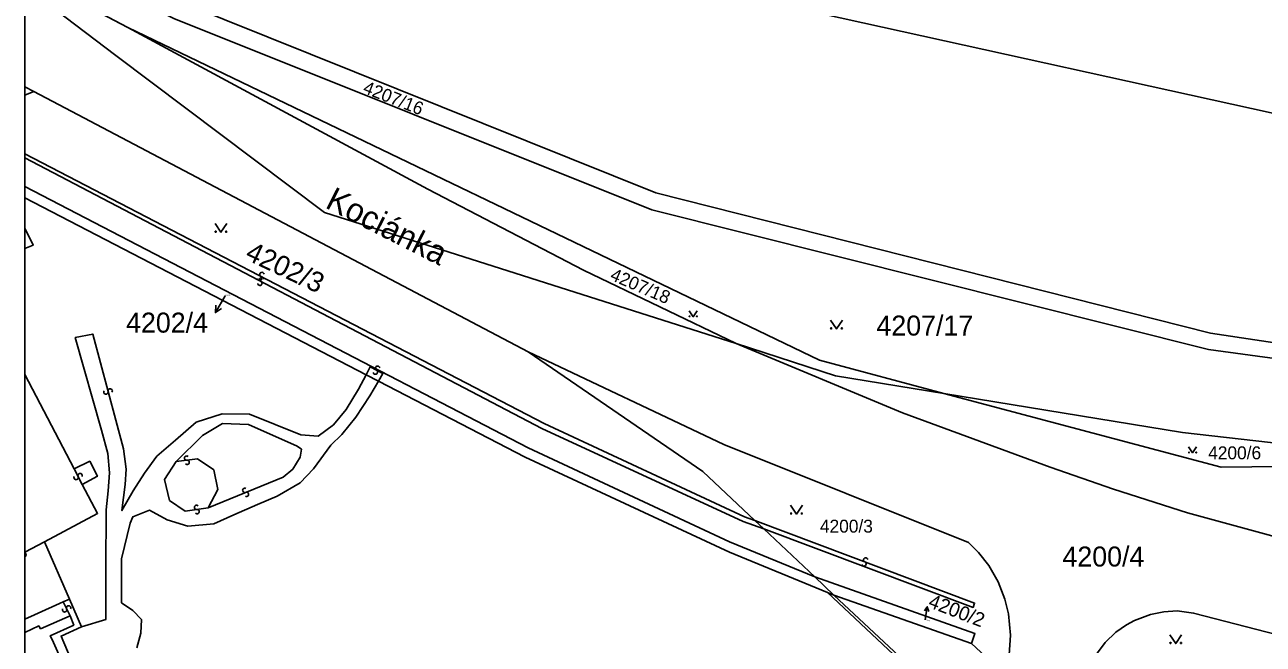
# Model space of a CAD drawing. Extents: x -598233 to -596890, y -1157848 to -1156431.
# Drawn here: x -598232.9 to -598127.8, y -1157251.8 to -1157199.2 of the extents above; entities that cross this region are included whole.
import ezdxf

# ---------------------------------------------------------------- set-up
doc = ezdxf.new("R2010")
doc.units = 0
for name, color, linetype in [('Level 1', 7, 'Continuous'), ('Level 11', 7, 'Continuous'), ('Level 13', 7, 'Continuous'), ('Level 3', 7, 'Continuous'), ('Level 4', 7, 'Continuous'), ('Level 5', 7, 'Continuous'), ('Level 57', 7, 'Continuous'), ('Level 60', 7, 'Continuous'), ('Vrstva 60', 7, 'Continuous'), ('zajmove_uzemi', 7, 'Continuous')]:
    doc.layers.add(name, color=color, linetype=linetype)

msp = doc.modelspace()

# ---------------------------------------------------------------- linework, layer by layer
at = {"layer": 'Level 1'}
for p, q in [((-598232.89, -1157194.81), (-598224.13, -1157199.44)), ((-598232.89, -1157204.46), (-598232.13, -1157204.86)), ((-598232.13, -1157204.86), (-598232.89, -1157205.19)), ((-598203.91, -1157228.93), (-598232.89, -1157213.91)), ((-598232.89, -1157228.92), (-598228.69, -1157236.91))]:
    msp.add_line(p, q, dxfattribs=at)
for points in [[(-598232.89, -1157171.98), (-598210.59, -1157183.62), (-598165.35, -1157198.24), (-598123.48, -1157207.46), (-598103.14, -1157203.01), (-598084.34, -1157202.94), (-598076.6, -1157222.15), (-598061.01, -1157225.1), (-598047.25, -1157216.71), (-598051.08, -1157238.71)], [(-598232.89, -1157190.7), (-598219.56, -1157197.32), (-598179.31, -1157213.48), (-598132.24, -1157225.39), (-598076.7, -1157233.76)], [(-598076.82, -1157234.35), (-598132.41, -1157226.78), (-598179.67, -1157214.91), (-598220.23, -1157198.66), (-598232.89, -1157192.38)], [(-598232.89, -1157195.92), (-598225.15, -1157201.81), (-598207.44, -1157215.15), (-598172.49, -1157226.27)], [(-598224.13, -1157199.44), (-598165.41, -1157227.7), (-598154.86, -1157230.51)], [(-598224.13, -1157199.44), (-598198.66, -1157213.17), (-598185.45, -1157220.04), (-598172.49, -1157226.27)], [(-598190.16, -1157226.99), (-598232.13, -1157204.86)], [(-598165.83, -1157246.1), (-598173.05, -1157243.11), (-598190.16, -1157235.15), (-598232.89, -1157212.93)], [(-598232.89, -1157218.19), (-598232.19, -1157217.93), (-598232.89, -1157216.47)], [(-598172.49, -1157226.27), (-598164.06, -1157229.01), (-598154.86, -1157230.51)], [(-598172.49, -1157226.27), (-598158.37, -1157232.15), (-598145.84, -1157236.77), (-598140.46, -1157238.66), (-598134.18, -1157240.65), (-598126.4, -1157242.77), (-598117.76, -1157244.62), (-598111.68, -1157245.57), (-598103.03, -1157246.73), (-598094.1, -1157247.44), (-598087.01, -1157247.72), (-598080.95, -1157247.72), (-598075.16, -1157247.49)], [(-598190.16, -1157226.99), (-598175.33, -1157237.16), (-598170.91, -1157241.32)], [(-598149.69, -1157254.39), (-598149.33, -1157252.71), (-598149.21, -1157251.05), (-598149.37, -1157249.25), (-598149.7, -1157248), (-598150.25, -1157246.52), (-598151.06, -1157245.13), (-598151.92, -1157244.02), (-598152.77, -1157243.18), (-598173.55, -1157234.84), (-598190.16, -1157226.99)], [(-598202.87, -1157229.47), (-598203.91, -1157228.93)], [(-598164.75, -1157247.42), (-598173.05, -1157244.01), (-598190.4, -1157235.94), (-598202.87, -1157229.47)], [(-598118.18, -1157235.69), (-598134.61, -1157233.83), (-598154.86, -1157230.51)], [(-598118.28, -1157236.65), (-598131.33, -1157236.79), (-598154.86, -1157230.51)], [(-598228.69, -1157236.91), (-598227.37, -1157236.28), (-598226.72, -1157237.55), (-598228.02, -1157238.26)], [(-598228.02, -1157238.26), (-598226.71, -1157240.7), (-598231.22, -1157243.11)], [(-598170.91, -1157241.32), (-598170.16, -1157242.03)], [(-598170.16, -1157242.03), (-598165.83, -1157246.1)], [(-598231.22, -1157243.11), (-598229.08, -1157247.98)], [(-598165.83, -1157246.1), (-598152.23, -1157250.92), (-598152.51, -1157251.75)], [(-598164.22, -1157247.64), (-598165.83, -1157246.1)], [(-598229.08, -1157247.98), (-598228.07, -1157250.35)], [(-598187.2, -1157271.32), (-598174.15, -1157265.06), (-598153.95, -1157257.22), (-598164.22, -1157247.64)], [(-598164.75, -1157247.42), (-598164.22, -1157247.64)], [(-598152.51, -1157251.75), (-598164.22, -1157247.64)], [(-598143.85, -1157257.04), (-598142.73, -1157254.22), (-598142.08, -1157252.9), (-598141.18, -1157251.67), (-598140.28, -1157250.79), (-598139.36, -1157250.17), (-598138.68, -1157249.79), (-598137.32, -1157249.29), (-598136.19, -1157249.06), (-598135.06, -1157248.99), (-598133.66, -1157249.17), (-598125.66, -1157251.24), (-598118.5, -1157252.81)], [(-598228.07, -1157250.35), (-598229.81, -1157251.12), (-598228.72, -1157253.69), (-598226.93, -1157252.92)], [(-598152.51, -1157251.75), (-598149.69, -1157254.39)]]:
    msp.add_lwpolyline(points, dxfattribs=at)
at = {"layer": 'Level 13'}
for centre, start, end in [((-598212.94, -1157220.73), 189.9006, 61.9985), ((-598212.93, -1157221.16), 189.5083, 62.0983), ((-598212.76, -1157220.41), 9.6861, 242.2761), ((-598212.75, -1157220.84), 9.7227, 241.8207), ((-598202.94, -1157228.38), 8.8898, 241.4798), ((-598203.12, -1157228.7), 189.1042, 61.2022), ((-598226, -1157230.4), 142.3188, 14.4168), ((-598225.64, -1157230.3), 322.1043, 194.6943), ((-598219.15, -1157236.01), 44.9674, 277.0654), ((-598219.11, -1157236.37), 224.7529, 97.3429), ((-598228.53, -1157237.66), 153.5533, 26.1433), ((-598228.19, -1157237.5), 333.7678, 205.8658), ((-598214.21, -1157238.75), 59.4388, 292.0288), ((-598214.07, -1157239.09), 239.6533, 111.7513), ((-598218.31, -1157240.19), 45.6275, 277.7255), ((-598218.26, -1157240.55), 225.413, 98.003), ((-598232.95, -1157244.22), 287.5889, 72.4111), ((-598161.65, -1157245), 196.7729, 68.8709), ((-598161.51, -1157244.66), 16.5585, 249.1485), ((-598229.51, -1157248.9), 152.3822, 24.9722), ((-598229.17, -1157248.74), 332.5967, 204.6947)]:
    msp.add_arc(centre, 0.184, start, end, dxfattribs=at)
at = {"layer": 'Level 3'}
msp.add_line((-598231.22, -1157243.11), (-598232.89, -1157243.99), dxfattribs=at)
for points in [[(-598170.91, -1157241.32), (-598171.78, -1157240.99), (-598188.79, -1157233.08), (-598232.89, -1157210.15)], [(-598232.89, -1157210.5), (-598188.99, -1157233.5), (-598171.89, -1157241.38), (-598170.16, -1157242.03)], [(-598203.91, -1157228.93), (-598204.55, -1157230.16), (-598205.6, -1157231.89), (-598206.69, -1157233.18), (-598207.98, -1157234.14), (-598209.45, -1157234.04), (-598211.63, -1157233.15), (-598213.81, -1157232.29), (-598216.14, -1157232.26), (-598218.33, -1157232.95), (-598220.1, -1157234.48), (-598221.67, -1157235.84), (-598222.72, -1157237.28), (-598223.7, -1157238.8), (-598224.65, -1157240.47), (-598224.38, -1157238.24), (-598224.27, -1157236.95), (-598224.52, -1157235.22), (-598227.12, -1157225.48), (-598228.6, -1157225.76), (-598226.39, -1157233.64), (-598225.84, -1157235.61), (-598225.7, -1157237.25), (-598225.81, -1157238.8), (-598225.98, -1157240.41), (-598226.01, -1157245.4), (-598226.02, -1157249.72), (-598228.07, -1157250.35)], [(-598202.87, -1157229.47), (-598202.5, -1157228.83), (-598203.56, -1157228.26), (-598203.91, -1157228.93)], [(-598223.39, -1157252.12), (-598223.05, -1157250.87), (-598222.99, -1157249.73), (-598223.71, -1157248.96), (-598224.69, -1157248.29), (-598224.69, -1157244.57), (-598223.93, -1157241.53), (-598223.72, -1157241), (-598222.29, -1157240.43), (-598220.81, -1157241.25), (-598219.05, -1157241.78), (-598216.85, -1157241.6), (-598215.15, -1157240.84), (-598213.14, -1157239.94), (-598211.45, -1157239.23), (-598209.5, -1157238.1), (-598208.39, -1157236.91), (-598206.91, -1157234.91), (-598205.98, -1157234.01), (-598204.78, -1157232.52), (-598203.59, -1157230.71), (-598202.87, -1157229.47)], [(-598220.03, -1157236.31), (-598217.8, -1157234.1), (-598216.11, -1157233.07), (-598213.89, -1157233.16), (-598209.76, -1157234.99), (-598209.4, -1157235.25), (-598209.51, -1157235.92), (-598210.12, -1157236.94), (-598210.96, -1157237.62), (-598217.33, -1157240.23)], [(-598220.03, -1157236.31), (-598221.04, -1157237.83), (-598220.59, -1157239.6), (-598219.26, -1157240.51), (-598217.33, -1157240.23)], [(-598220.03, -1157236.31), (-598218.23, -1157236.07), (-598216.85, -1157237.01), (-598216.49, -1157238.67), (-598217.33, -1157240.23)], [(-598228.69, -1157236.91), (-598228.02, -1157238.26)], [(-598170.16, -1157242.03), (-598152.39, -1157248.69), (-598152.26, -1157248.33), (-598170.91, -1157241.32)], [(-598232.89, -1157249.68), (-598232.06, -1157249.31), (-598229.62, -1157248.21)], [(-598229.62, -1157248.21), (-598229.08, -1157247.98)], [(-598229.62, -1157248.21), (-598229.05, -1157249.42)], [(-598164.75, -1157247.42), (-598154.45, -1157257.12), (-598174.35, -1157264.65), (-598187.13, -1157270.85), (-598199.47, -1157274.44), (-598222.74, -1157286.02)], [(-598232.89, -1157250.81), (-598231.71, -1157250.26), (-598231.55, -1157250.51), (-598229.05, -1157249.42)], [(-598229.05, -1157249.42), (-598228.73, -1157250.19), (-598230.72, -1157251.1), (-598230.56, -1157251.43), (-598229.42, -1157253.97), (-598229.2, -1157254.43), (-598227.2, -1157253.59), (-598225.74, -1157256.63)]]:
    msp.add_lwpolyline(points, dxfattribs=at)
at = {"layer": 'Level 5'}
for points in [[(-598216.74, -1157216.07), (-598216.24, -1157216.82), (-598215.74, -1157216.07)], [(-598176.48, -1157223.49), (-598176.14, -1157224), (-598175.8, -1157223.49)], [(-598164.48, -1157224.28), (-598163.98, -1157225.03), (-598163.48, -1157224.28)], [(-598134.09, -1157235.05), (-598133.75, -1157235.56), (-598133.41, -1157235.05)], [(-598167.88, -1157240.02), (-598167.38, -1157240.77), (-598166.88, -1157240.02)], [(-598135.68, -1157251.02), (-598135.18, -1157251.77), (-598134.68, -1157251.02)]]:
    msp.add_lwpolyline(points, dxfattribs=at)
for centre, radius in [((-598216.69, -1157216.77), 0.05), ((-598215.79, -1157216.77), 0.05), ((-598176.45, -1157223.97), 0.034), ((-598175.83, -1157223.97), 0.034), ((-598164.43, -1157224.98), 0.05), ((-598163.53, -1157224.98), 0.05), ((-598134.06, -1157235.53), 0.034), ((-598133.44, -1157235.53), 0.034), ((-598167.83, -1157240.72), 0.05), ((-598166.93, -1157240.72), 0.05), ((-598135.63, -1157251.72), 0.05), ((-598134.73, -1157251.72), 0.05)]:
    msp.add_circle(centre, radius, dxfattribs=at)
at = {"layer": 'Level 57'}
for p, q in [((-598215.87, -1157222.22), (-598216.71, -1157223.65)), ((-598156.45, -1157249.75), (-598156.27, -1157248.64))]:
    msp.add_line(p, q, dxfattribs=at)
for points in [[(-598216.19, -1157223.31), (-598216.71, -1157223.65), (-598216.67, -1157223.03)], [(-598156.52, -1157248.98), (-598156.27, -1157248.64), (-598156.15, -1157249.04)]]:
    msp.add_lwpolyline(points, dxfattribs=at)
at = {"layer": 'Level 60'}
for points in [[(-598224.13, -1157199.44), (-598165.41, -1157227.7), (-598154.86, -1157230.51), (-598164.06, -1157229.01), (-598172.49, -1157226.27), (-598185.45, -1157220.04), (-598198.66, -1157213.17)], [(-598172.49, -1157226.27), (-598164.06, -1157229.01), (-598154.86, -1157230.51), (-598131.33, -1157236.79), (-598118.28, -1157236.65), (-598116.9, -1157236.78), (-598115.41, -1157237.03), (-598111.23, -1157237.83), (-598068.29, -1157245.92), (-598068.17, -1157246.13), (-598068.85, -1157246.26), (-598075.16, -1157247.49), (-598080.95, -1157247.72), (-598087.01, -1157247.72), (-598094.1, -1157247.44), (-598103.03, -1157246.73), (-598111.68, -1157245.57), (-598117.76, -1157244.62), (-598126.4, -1157242.77), (-598134.18, -1157240.65), (-598140.46, -1157238.66), (-598145.84, -1157236.77), (-598158.37, -1157232.15)], [(-598175.33, -1157237.16), (-598190.16, -1157226.99), (-598173.55, -1157234.84), (-598152.77, -1157243.18), (-598151.92, -1157244.02), (-598151.06, -1157245.13), (-598150.25, -1157246.52), (-598149.7, -1157248), (-598149.37, -1157249.25), (-598149.21, -1157251.05), (-598149.33, -1157252.71), (-598149.69, -1157254.39), (-598152.51, -1157251.75), (-598152.23, -1157250.92), (-598165.83, -1157246.1), (-598170.16, -1157242.03), (-598170.91, -1157241.32)], [(-598134.61, -1157233.83), (-598118.18, -1157235.69), (-598118.28, -1157236.65), (-598131.33, -1157236.79), (-598154.86, -1157230.51)], [(-598165.83, -1157246.1), (-598152.23, -1157250.92), (-598152.51, -1157251.75), (-598164.22, -1157247.64)], [(-598152.77, -1157258.5), (-598187.2, -1157271.32), (-598174.15, -1157265.06), (-598153.95, -1157257.22), (-598164.22, -1157247.64), (-598152.51, -1157251.75), (-598149.69, -1157254.39), (-598149.89, -1157255.01), (-598150.25, -1157255.81), (-598150.73, -1157256.7), (-598151.24, -1157257.49), (-598151.97, -1157258.37)], [(-598118.5, -1157252.81), (-598143.85, -1157257.04), (-598142.73, -1157254.22), (-598142.08, -1157252.9), (-598141.18, -1157251.67), (-598140.28, -1157250.79), (-598139.36, -1157250.17), (-598138.68, -1157249.79), (-598137.32, -1157249.29), (-598136.19, -1157249.06), (-598135.06, -1157248.99), (-598133.66, -1157249.17), (-598125.66, -1157251.24)]]:
    msp.add_lwpolyline(points, close=True, dxfattribs=at)
at = {"layer": 'Vrstva 60'}
for points in [[(-598232.89, -1156430.86), (-598232.89, -1157835.58), (-598232.81, -1157835.6), (-598231.24, -1157835.95), (-598223.73, -1157837.73), (-598218.75, -1157838.85), (-598190.54, -1157845.18), (-598175.89, -1157848.46), (-598170.51, -1157848.46), (-598170.38, -1157848.22), (-598166.89, -1157841.65), (-598165.3, -1157838.66), (-598164.37, -1157836.9), (-598161.86, -1157832.18), (-598161.19, -1157830.95), (-598160.05, -1157828.86), (-598157.63, -1157824.55), (-598144.71, -1157839.14), (-598136.41, -1157848.46), (-597003.66, -1157848.46)], [(-598232.89, -1157099.76), (-598232.89, -1157171.98), (-598210.59, -1157183.62), (-598165.35, -1157198.24), (-598123.48, -1157207.46), (-598103.14, -1157203.01), (-598084.34, -1157202.94), (-598076.6, -1157222.15), (-598061.01, -1157225.1), (-598047.25, -1157216.71), (-598051.08, -1157238.71), (-598039.38, -1157231.1), (-598027.68, -1157218.33), (-598020.26, -1157202.41), (-598013, -1157188.16), (-598007.71, -1157174.7), (-598007.36, -1157164.36), (-598009.87, -1157147.41), (-598011.65, -1157136.39)], [(-598126.4, -1157242.77), (-598134.18, -1157240.65), (-598140.46, -1157238.66), (-598145.84, -1157236.77), (-598158.37, -1157232.15), (-598172.49, -1157226.27), (-598207.44, -1157215.15), (-598225.15, -1157201.81), (-598232.89, -1157195.92), (-598232.89, -1157204.46), (-598232.13, -1157204.86), (-598190.16, -1157226.99), (-598173.55, -1157234.84), (-598152.77, -1157243.18), (-598151.92, -1157244.02), (-598151.06, -1157245.13), (-598150.25, -1157246.52), (-598149.7, -1157248), (-598149.37, -1157249.25), (-598149.21, -1157251.05), (-598149.33, -1157252.71)], [(-598153.95, -1157257.22), (-598164.22, -1157247.64), (-598164.75, -1157247.42), (-598173.05, -1157244.01), (-598190.4, -1157235.94), (-598202.87, -1157229.47), (-598203.91, -1157228.93), (-598232.89, -1157213.91), (-598232.89, -1157216.47), (-598232.19, -1157217.93), (-598232.89, -1157218.19), (-598232.89, -1157228.92), (-598228.69, -1157236.91), (-598227.37, -1157236.28), (-598226.72, -1157237.55), (-598228.02, -1157238.26), (-598226.71, -1157240.7), (-598231.22, -1157243.11), (-598229.08, -1157247.98), (-598228.07, -1157250.35), (-598229.81, -1157251.12), (-598228.72, -1157253.69)], [(-598142.08, -1157252.9), (-598141.18, -1157251.67), (-598140.28, -1157250.79), (-598139.36, -1157250.17), (-598138.68, -1157249.79), (-598137.32, -1157249.29), (-598136.19, -1157249.06), (-598135.06, -1157248.99), (-598133.66, -1157249.17), (-598125.66, -1157251.24)]]:
    msp.add_lwpolyline(points, dxfattribs=at)
for points in [[(-598232.89, -1157171.98), (-598232.89, -1157190.7), (-598219.56, -1157197.32), (-598179.31, -1157213.48), (-598132.24, -1157225.39), (-598076.7, -1157233.76), (-598076.1, -1157234.52), (-598067.89, -1157244.92), (-598067.34, -1157244.95), (-598066.54, -1157245), (-598065.85, -1157245.04), (-598060.96, -1157245.33), (-598051.58, -1157241.02), (-598051.08, -1157238.71), (-598047.25, -1157216.71), (-598061.01, -1157225.1), (-598076.6, -1157222.15), (-598084.34, -1157202.94), (-598103.14, -1157203.01), (-598123.48, -1157207.46), (-598165.35, -1157198.24), (-598210.59, -1157183.62)], [(-598232.89, -1157190.7), (-598232.89, -1157192.38), (-598220.23, -1157198.66), (-598179.67, -1157214.91), (-598132.41, -1157226.78), (-598076.82, -1157234.35), (-598076.7, -1157233.76), (-598132.24, -1157225.39), (-598179.31, -1157213.48), (-598219.56, -1157197.32)], [(-598232.89, -1157192.38), (-598232.89, -1157194.81), (-598224.13, -1157199.44), (-598165.41, -1157227.7), (-598154.86, -1157230.51), (-598134.61, -1157233.83), (-598118.18, -1157235.69), (-598111.31, -1157236.53), (-598076.98, -1157236.14), (-598069.5, -1157244.63), (-598067.89, -1157244.92), (-598076.1, -1157234.52), (-598076.7, -1157233.76), (-598076.82, -1157234.35), (-598132.41, -1157226.78), (-598179.67, -1157214.91), (-598220.23, -1157198.66)], [(-598232.89, -1157194.81), (-598232.89, -1157195.92), (-598225.15, -1157201.81), (-598207.44, -1157215.15), (-598172.49, -1157226.27), (-598185.45, -1157220.04), (-598198.66, -1157213.17), (-598224.13, -1157199.44)], [(-598232.89, -1157204.46), (-598232.89, -1157205.19), (-598232.13, -1157204.86)], [(-598232.89, -1157205.19), (-598232.89, -1157212.93), (-598190.16, -1157235.15), (-598173.05, -1157243.11), (-598165.83, -1157246.1), (-598170.16, -1157242.03), (-598170.91, -1157241.32), (-598175.33, -1157237.16), (-598190.16, -1157226.99), (-598232.13, -1157204.86)], [(-598232.89, -1157212.93), (-598232.89, -1157213.91), (-598203.91, -1157228.93), (-598202.87, -1157229.47), (-598190.4, -1157235.94), (-598173.05, -1157244.01), (-598164.75, -1157247.42), (-598164.22, -1157247.64), (-598165.83, -1157246.1), (-598173.05, -1157243.11), (-598190.16, -1157235.15)], [(-598232.89, -1157216.47), (-598232.89, -1157218.19), (-598232.19, -1157217.93)], [(-598232.89, -1157228.92), (-598232.89, -1157263.54), (-598232, -1157263.13), (-598223.91, -1157259.67), (-598226.93, -1157252.92), (-598228.72, -1157253.69), (-598229.81, -1157251.12), (-598228.07, -1157250.35), (-598229.08, -1157247.98), (-598231.22, -1157243.11), (-598226.71, -1157240.7), (-598228.02, -1157238.26), (-598226.72, -1157237.55), (-598227.37, -1157236.28), (-598228.69, -1157236.91)]]:
    msp.add_lwpolyline(points, close=True, dxfattribs=at)
at = {"layer": 'zajmove_uzemi'}
msp.add_lwpolyline([(-598232.89, -1156430.86), (-596890.46, -1156430.86), (-596890.46, -1157848.46), (-598232.89, -1157848.46)], close=True, dxfattribs=at)

# ---------------------------------------------------------------- texts
at = {"layer": 'Level 11'}
msp.add_text('Kociánka', height=2, rotation=333.0823, dxfattribs=at).set_placement((-598207.48, -1157214.7))
at = {"layer": 'Level 4'}
for s, height, rotation, p in [('4207/16', 1.1, 338.4, (-598204.26, -1157204.95)), ('4202/3', 1.7, 334.8, (-598214.28, -1157219.08)), ('4207/18', 1.1, 336.6, (-598183.28, -1157220.83)), ('4200/2', 0.1, 339, (-598156.45, -1157249.75))]:
    msp.add_text(s, height=height, rotation=rotation, dxfattribs=at).set_placement(p)
for s, height, p in [('4202/4', 0.1, (-598215.87, -1157222.22)), ('4207/17', 1.7, (-598160.59, -1157225.6)), ('4200/6', 1.1, (-598132.43, -1157236.11)), ('4200/3', 1.1, (-598165.39, -1157242.34)), ('4200/4', 1.7, (-598144.8, -1157245.22))]:
    msp.add_text(s, height=height, dxfattribs=at).set_placement(p)
at = {"layer": 'Level 57'}
msp.add_text('4202/4', height=1.7, dxfattribs=at).set_placement((-598224.29, -1157225.35))
msp.add_text('4200/2', height=1.2, rotation=339, dxfattribs=at).set_placement((-598156.27, -1157248.64))

doc.saveas('drawing.dxf')
